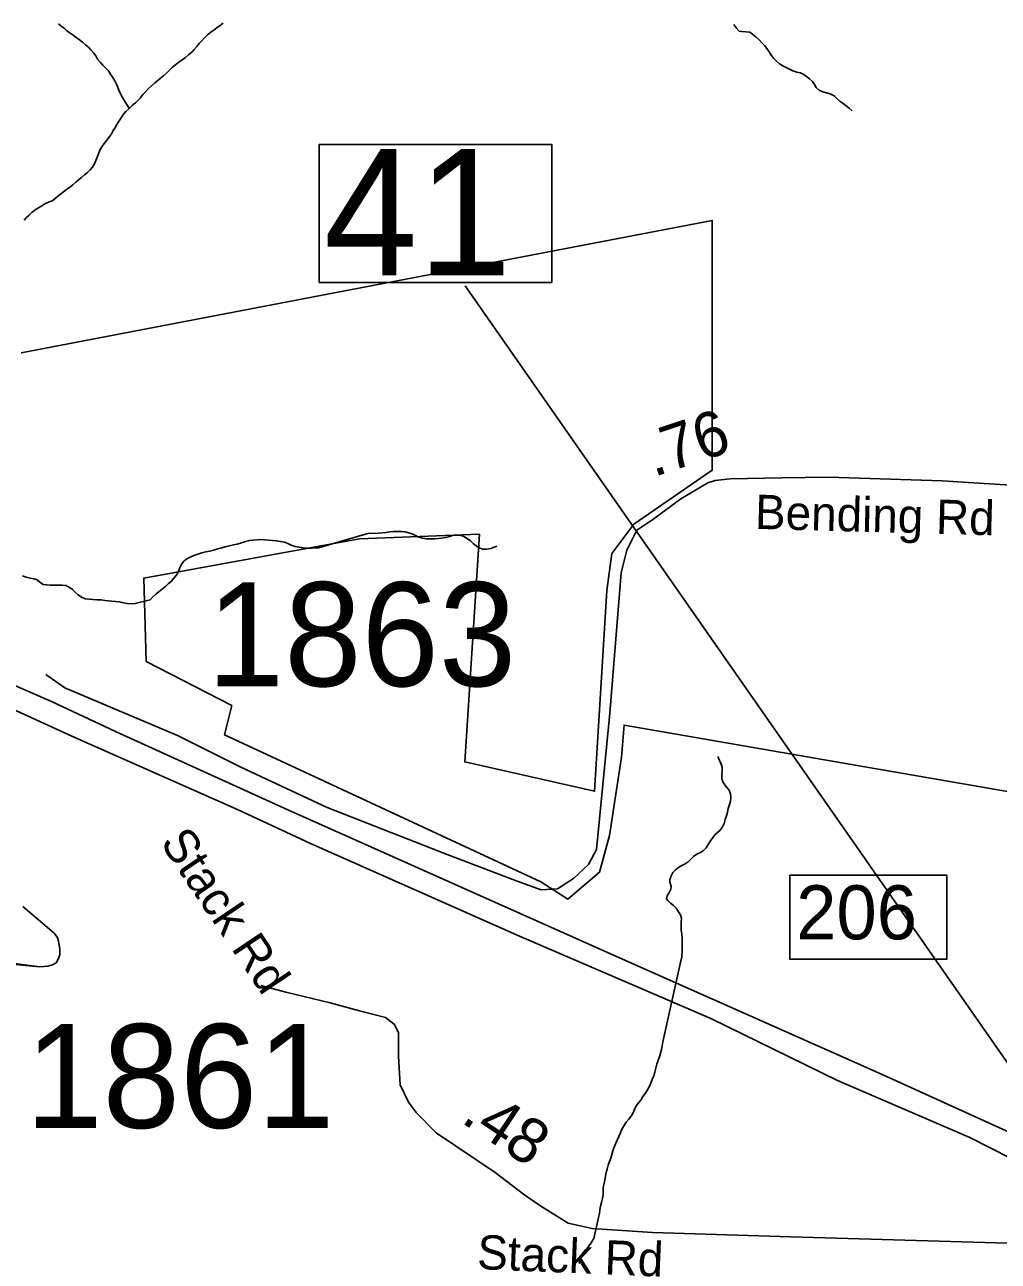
# Model space of a CAD drawing. Extents: x 1662474 to 1856135, y 779280 to 917889.
# Drawn here: x 1696332 to 1699030, y 856260 to 859687 of the extents above; entities that cross this region are included whole.
import ezdxf

# ---------------------------------------------------------------- set-up
doc = ezdxf.new("R2010")
doc.units = 0
for name, color, linetype in [('Cogo Default Point CELL', 7, 'Continuous'), ('Exist Boundary Political City Limit New', 7, 'Continuous'), ('Exist Hydrographic Creek Single Shore', 7, 'Continuous'), ('Exist Hydrographic Misc Water Feature', 7, 'Continuous'), ('Exist Road Non-System Type 51 Label', 7, 'Continuous'), ('Exist Road Primary Interstate Divided Center Attributed', 7, 'Continuous'), ('Exist Road Primary Interstate Interchange CELL', 7, 'Continuous'), ('Exist Road Secondary Structure Standard Bridge Number Label', 7, 'Continuous'), ('Exist Road Secondary Type 51 Attributed', 7, 'Continuous'), ('Exist Road Secondary Type 51 Label', 7, 'Continuous'), ('Map Preparation Boundary City Limit Buffer Line', 7, 'Continuous'), ('Prop DGN Element Guardrail', 7, 'Continuous')]:
    doc.layers.add(name, color=color, linetype=linetype)

msp = doc.modelspace()

# ---------------------------------------------------------------- linework, layer by layer
at = {"layer": 'Exist Boundary Political City Limit New'}
msp.add_lwpolyline([(1699364.8, 857507.8), (1697993.1, 857745.5), (1697986.2, 857657.2), (1697952.4, 857439.9), (1697925.2, 857338.1), (1697836.9, 857263.4), (1697762.2, 857310.9), (1696886.2, 857718.3), (1696906.6, 857799.8), (1696669, 857922.1), (1696662.2, 858152.9), (1697259.8, 858261.6), (1697592.5, 858275.1), (1697551.8, 857643.6), (1697911.6, 857562.2), (1697945.5, 858118.9), (1697959.1, 858220.8), (1698020.2, 858302.3), (1698237.5, 858451.7), (1698237.5, 859144.2), (1696322.8, 858777.6)], dxfattribs=at)
at = {"layer": 'Exist Hydrographic Creek Single Shore'}
for points in [[(1696425.9, 859688.6), (1696433.8, 859682.6), (1696441.4, 859676.8), (1696449.5, 859669.7), (1696458.6, 859663.4), (1696466.2, 859657.6), (1696475.2, 859651.1), (1696484.4, 859644.5), (1696492.8, 859637.9), (1696501.1, 859631.1), (1696508.8, 859624), (1696515.6, 859617.4), (1696523.2, 859608.6), (1696529, 859599.9), (1696534.5, 859591.2), (1696542.1, 859582), (1696548.8, 859574.4), (1696557.1, 859566), (1696564.1, 859558.4), (1696570.5, 859549.8), (1696576.5, 859540.6), (1696582, 859531.1), (1696586.8, 859522.2), (1696590.6, 859513), (1696594.4, 859503.3), (1696598.5, 859493.6), (1696603, 859484.7), (1696621.4, 859454.5)], [(1696882.2, 859691.2), (1696874.1, 859684.6), (1696865.8, 859678.4), (1696856.2, 859671.8), (1696848.4, 859666), (1696839.2, 859658.7), (1696830.9, 859650), (1696823.2, 859641.9), (1696816.1, 859634.8), (1696809, 859626.4), (1696802.2, 859618), (1696795.1, 859610.4), (1696786.2, 859602.8), (1696777.5, 859595.7), (1696768.4, 859588.9), (1696759.1, 859582.8), (1696750.5, 859575.5), (1696741.4, 859567.9), (1696732.6, 859560), (1696725.4, 859552.6), (1696717.1, 859545), (1696709, 859538.4), (1696700.9, 859531.9), (1696693, 859525.1), (1696683.6, 859517.2), (1696675.5, 859509.9), (1696667.9, 859501.8), (1696660, 859493.1), (1696652.9, 859484.1), (1696645.8, 859476.8), (1696639, 859469.9), (1696630.2, 859462.4), (1696621.4, 859454.8), (1696621.4, 859454.5)], [(1698624.9, 859447.9), (1698616.8, 859455), (1698608.9, 859461.6), (1698600.2, 859467.9), (1698591.6, 859474.2), (1698583, 859481.8), (1698574.8, 859489.1), (1698564.2, 859494.9), (1698553.8, 859497.5), (1698543.4, 859500.1), (1698533.9, 859504.9), (1698525.8, 859512.2), (1698520.8, 859520.6), (1698515.2, 859528.8), (1698506.9, 859536.6), (1698499, 859542.9), (1698490.9, 859548.9), (1698481.9, 859552.9), (1698471.6, 859555.5), (1698460.9, 859558.7), (1698451.8, 859563.1), (1698442.2, 859568.4), (1698433.1, 859572.9), (1698423.9, 859578.6), (1698415.8, 859585.4), (1698408.1, 859593.3), (1698401.1, 859602.2), (1698395.2, 859611.2), (1698388.8, 859620.9), (1698382.4, 859628.8), (1698375.1, 859636.1), (1698367, 859644.5), (1698358, 859652.6), (1698348.6, 859660.8), (1698341.5, 859665.5), (1698330, 859667.1), (1698318.6, 859667.9), (1698311.9, 859668.9), (1698303.8, 859677.6), (1698296.9, 859686.8)], [(1696621.4, 859454.5), (1696613, 859445.8), (1696606.4, 859438.8), (1696586.2, 859407), (1696583.6, 859402.8), (1696577.9, 859393.6), (1696572.6, 859384.1), (1696566.5, 859375.2), (1696560, 859366.3), (1696552.6, 859357.1), (1696546.4, 859348.2), (1696540.9, 859338.5), (1696536.9, 859329), (1696533.2, 859319.8), (1696529.8, 859310.1), (1696525.9, 859300.9), (1696520.1, 859292), (1696513.5, 859284.1), (1696505.9, 859277.1), (1696498, 859270.2), (1696490.1, 859263.1), (1696481.8, 859256.6), (1696474.1, 859250.3), (1696466, 859242.7), (1696457.6, 859236.4), (1696448.1, 859230.1), (1696440.2, 859223.5), (1696431.9, 859216.7), (1696423.5, 859210.7), (1696415.9, 859204.1), (1696408.2, 859198.6), (1696398.2, 859194.6), (1696388.1, 859189.9), (1696380.2, 859184.7), (1696371, 859179.4), (1696361.6, 859173.7), (1696352.6, 859166.8), (1696344.5, 859159.2), (1696337.1, 859152.1), (1696330.6, 859145.3)], [(1696704.6, 858116.2), (1696714, 858123.1), (1696722.4, 858130.1), (1696731.1, 858137.8), (1696738.8, 858144.9), (1696745.5, 858153), (1696752.1, 858160.3), (1696757.6, 858169.2), (1696761, 858179.8), (1696765.5, 858189.4), (1696772.5, 858199.2), (1696782, 858206.2), (1696790.9, 858210.8), (1696801.4, 858215.4), (1696812.5, 858219.4), (1696822.8, 858222.8), (1696833.8, 858225.4), (1696845, 858227.8), (1696856, 858230.7), (1696867.2, 858234.1), (1696878.6, 858237.2), (1696888.2, 858239.9), (1696899.9, 858242.5), (1696910.6, 858244.9), (1696921.4, 858247.2), (1696932.9, 858250.6), (1696944, 858254.3), (1696955.2, 858257.2), (1696965.8, 858257.7), (1696976.2, 858258.8), (1696987.5, 858259.6), (1696997.8, 858259.2), (1697007.5, 858258.2), (1697019.2, 858257.2), (1697030.2, 858255.9), (1697041.2, 858254.6), (1697051.8, 858253), (1697061, 858249.1), (1697071, 858244.6), (1697082, 858240.9), (1697092.5, 858238.6), (1697103.5, 858237.2), (1697114.2, 858236.4), (1697125.9, 858236.4), (1697136.6, 858236.7), (1697146.5, 858237.2), (1697283, 858276.6), (1697311.9, 858277.1), (1697322.6, 858278.7), (1697332.9, 858279.8), (1697343.9, 858281.3), (1697354.1, 858281.9), (1697365.1, 858281.9), (1697376.8, 858281.9), (1697386.4, 858281.6), (1697396.1, 858278.9), (1697405.9, 858275.6), (1697415, 858271.1), (1697424.8, 858266.9), (1697434.8, 858263.8), (1697445.2, 858262.2), (1697456.5, 858262.2), (1697467.8, 858262.2), (1697478, 858262.7), (1697488, 858263.8), (1697498.2, 858265.6), (1697509, 858268.4), (1697517.6, 858271.4), (1697527.9, 858272.4), (1697539.1, 858271.6), (1697549.4, 858267.9), (1697558.6, 858262.4), (1697567.2, 858256.4), (1697574.6, 858249.1), (1697583.2, 858242.8), (1697591.9, 858237), (1697601.9, 858233.1), (1697612.6, 858232.8), (1697623.6, 858235.4), (1697633.1, 858238.8), (1697640.8, 858241.9)], [(1696326.4, 858159.3), (1696336.4, 858155.4), (1696347.1, 858152.8), (1696357.6, 858151.1), (1696366.5, 858147.8), (1696374.4, 858141.4), (1696383.9, 858135.7), (1696393.4, 858134.1), (1696403.2, 858133.8), (1696413.8, 858133.8), (1696424.5, 858133.8), (1696435, 858133.8), (1696446.1, 858132.5), (1696455.8, 858127.8), (1696464.5, 858121), (1696472.6, 858113.6), (1696480.8, 858107.1), (1696489.9, 858100.2), (1696499.9, 858095.5), (1696510.6, 858094.2), (1696521.4, 858093.7), (1696532.4, 858092.9), (1696543.8, 858092.4), (1696554.8, 858091.3), (1696564.4, 858090.2), (1696573.9, 858089.5), (1696584.1, 858087.9), (1696594.6, 858086.9), (1696606.1, 858084.5), (1696616.4, 858082.6), (1696627.1, 858081.9), (1696638.5, 858082.6), (1696680.1, 858093.1), (1696688.4, 858101.6), (1696696.8, 858109.4), (1696704.6, 858116.2)], [(1698253, 857658.2), (1698253.6, 857656.9), (1698257.5, 857647.5), (1698261.8, 857637.8), (1698265.1, 857628.9), (1698265.1, 857618.4), (1698264.4, 857608.4), (1698263.8, 857597.4), (1698266.4, 857588.4), (1698272.5, 857580.1), (1698279.2, 857571.9), (1698284, 857565.4), (1698287.6, 857555.6), (1698289.2, 857544.9), (1698287.6, 857534.4), (1698284.2, 857523.1), (1698281.6, 857514.2), (1698279.9, 857504.5), (1698276.9, 857494.5), (1698272.8, 857483.8), (1698270.4, 857472.7), (1698265.9, 857463.8), (1698259.4, 857454.4), (1698251.8, 857448.3), (1698245.4, 857442.6), (1698239.1, 857434.1), (1698232.6, 857424.9), (1698226.5, 857415.2), (1698220.2, 857405.5), (1698213.1, 857398.2), (1698204.8, 857392.4), (1698194.8, 857388.2), (1698185.6, 857381.9), (1698178.5, 857374.1), (1698170.6, 857366.7), (1698162.8, 857360.9), (1698153.2, 857356.2), (1698143.6, 857350.7), (1698136, 857344.6), (1698127.9, 857337), (1698123.6, 857327.6), (1698119.5, 857316.8), (1698119.8, 857310.5), (1698123.6, 857298.4), (1698122.6, 857291.4), (1698118.1, 857282.2), (1698112.4, 857272.8), (1698110.8, 857264.6), (1698114, 857259.4), (1698121.9, 857251.8), (1698130.2, 857245.4), (1698137.9, 857237.3), (1698143.9, 857228.6), (1698149.1, 857220.2), (1698152, 857210.2), (1698151.5, 857198.7), (1698151.2, 857187.9), (1698151.5, 857177.4), (1698152.8, 857166.4), (1698153.6, 857155.4), (1698153.6, 857144.9), (1698153.9, 857133.6), (1698153.9, 857122.9), (1698152.8, 857101.6), (1698152.5, 857100.6), (1698100.2, 856867.5), (1698098.8, 856857), (1698096.6, 856846.8), (1698094.2, 856836.8), (1698090.9, 856826.3), (1698087.1, 856816.9), (1698083.8, 856805.6), (1698080.9, 856795.3), (1698078.2, 856784.1), (1698075.1, 856773.6), (1698070.9, 856763.1), (1698067.2, 856753.6), (1698063, 856743.4), (1698057.8, 856734.9), (1698051.8, 856725.2), (1698045.5, 856716.1), (1698039.9, 856706.6), (1698032.9, 856698.5), (1698026.8, 856690.4), (1698022.1, 856680.1), (1698017.9, 856671.2), (1698012.6, 856662.2), (1698006.1, 856653.9), (1697999.2, 856645.5), (1697993, 856635.8), (1697987.1, 856626.1), (1697982.8, 856616.1), (1697978.2, 856605.8), (1697973.8, 856595.4), (1697969.6, 856585.4), (1697965.9, 856576.2), (1697962, 856566.2), (1697958.9, 856556), (1697956, 856545.8), (1697953.1, 856536)], [(1697953.1, 856536), (1697949.1, 856526.3), (1697946.2, 856515.3), (1697943.6, 856505.6), (1697942, 856495.9), (1697940.2, 856485.4), (1697937.6, 856475.1), (1697935.2, 856464.6), (1697935, 856454.1), (1697935, 856443.9), (1697933.4, 856433.7), (1697930.2, 856422.9), (1697927.4, 856412.9), (1697926, 856402.2), (1697924.8, 856391.9), (1697922.6, 856381.4), (1697909, 856322.9), (1697900, 856308.2), (1697893.2, 856299.6), (1697886.1, 856291.7), (1697879.4, 856283.8), (1697874.4, 856274.4), (1697872, 856264.4), (1697868.5, 856253.9)]]:
    msp.add_lwpolyline(points, dxfattribs=at)
at = {"layer": 'Exist Hydrographic Misc Water Feature'}
for points in [[(1696181, 857094.7), (1696374.7, 857076), (1696396.8, 857077.2), (1696409.4, 857081.1), (1696419.1, 857086.6), (1696424.8, 857097.2), (1696429.3, 857108.6), (1696429.6, 857125.8), (1696425.9, 857147.2), (1696422.8, 857157.1), (1696414.2, 857168.8), (1696327.6, 857242.7)], [(1696302.9, 857084.8), (1696374.7, 857076), (1696396.8, 857077.2), (1696409.4, 857081.1), (1696419.1, 857086.6), (1696424.8, 857097.2), (1696429.3, 857108.6), (1696429.6, 857125.8), (1696425.9, 857147.2), (1696422.8, 857157.1), (1696414.2, 857168.8), (1696327.6, 857242.7)]]:
    msp.add_lwpolyline(points, dxfattribs=at)
at = {"layer": 'Exist Road Primary Interstate Divided Center Attributed'}
for points in [[(1699228, 856543.3), (1699133.1, 856585.2), (1699031.1, 856630.3), (1698706.1, 856777.9), (1697997, 857092.9), (1697061.5, 857511.2), (1696583.8, 857727.8), (1696406.6, 857811.4), (1696101.3, 857944.3), (1695933.8, 858008.3), (1695687.6, 858096.9), (1695589.2, 858131.3), (1695283.9, 858210.1), (1694624, 858382.3), (1694328.6, 858461.1), (1693307.7, 858732.8), (1692943.4, 858826.3), (1692712, 858882.2)], [(1692710, 858826.1), (1693164.3, 858715.4), (1693556.9, 858604.5), (1693772.7, 858547.6), (1694339.2, 858400.8), (1694465.1, 858367.9), (1694866.8, 858263), (1695586.1, 858071.3), (1695837.9, 857987.4), (1696132.9, 857865.9), (1696463.2, 857715.1), (1696924.1, 857511.3), (1697123.9, 857417.5), (1697703.1, 857160.7), (1698233.3, 856932.4), (1698584, 856761.2), (1698951.1, 856603.1), (1699120.6, 856516.8), (1699128.6, 856512.7), (1699213.4, 856464.3)]]:
    msp.add_lwpolyline(points, dxfattribs=at)
at = {"layer": 'Exist Road Primary Interstate Interchange CELL'}
msp.add_lwpolyline([(1698452.4, 857330.1), (1698887.3, 857330.1), (1698887.3, 857096.9), (1698452.4, 857096.9)], close=True, dxfattribs=at)
at = {"layer": 'Exist Road Secondary Structure Standard Bridge Number Label'}
msp.add_line((1699106.1, 856736.9), (1697553, 858962.5), dxfattribs=at)
msp.add_lwpolyline([(1697148.4, 859354.9), (1697792.6, 859354.9), (1697792.6, 858972.6), (1697148.4, 858972.6)], close=True, dxfattribs=at)
at = {"layer": 'Exist Road Secondary Type 51 Attributed'}
for points in [[(1699152, 858405.1), (1698874.1, 858422.6), (1698559.9, 858432.4), (1698429.9, 858431.3), (1698286.8, 858428), (1698245.3, 858423.7), (1698225.6, 858417.1), (1698150.3, 858372.3), (1698075.5, 858317.2), (1698028.3, 858285.8), (1698000.7, 858230.7), (1697985, 858167.7), (1697953.5, 857778.3), (1697917.1, 857400.7), (1697894.7, 857359.4), (1697853.3, 857321), (1697808.2, 857291.8), (1697763, 857289.1), (1697696.6, 857313.1), (1697502.6, 857387.5), (1697170.5, 857517.6), (1696931.3, 857629.2), (1696755.9, 857716.9), (1696443.7, 857848.5), (1696390.6, 857885.7)], [(1699182.1, 856306.3), (1698455.3, 856327.3), (1698072.2, 856339.5), (1697904.3, 856350.4), (1697838, 856365.2), (1697759.4, 856414.6), (1697714, 856445.5), (1697636.3, 856506), (1697472.5, 856615.7), (1697417.3, 856672.2), (1697395.8, 856700.6), (1697372.8, 856749.1), (1697368.2, 856828.2), (1697368.2, 856860.7), (1697368.2, 856893.2), (1697357.4, 856916.2), (1697331.7, 856935.2), (1697259.9, 856954.1), (1697178.7, 856975.8), (1697055.5, 857005.6), (1696986.5, 857024.5)]]:
    msp.add_lwpolyline(points, dxfattribs=at)
at = {"layer": 'Map Preparation Boundary City Limit Buffer Line'}
msp.add_lwpolyline([(1699364.8, 857507.8), (1697993.1, 857745.5), (1697986.2, 857657.2), (1697952.4, 857439.9), (1697925.2, 857338.1), (1697836.9, 857263.4), (1697762.2, 857310.9), (1696886.2, 857718.3), (1696906.6, 857799.8), (1696669, 857922.1), (1696662.2, 858152.9), (1697259.8, 858261.6), (1697592.5, 858275.1), (1697551.8, 857643.6), (1697911.6, 857562.2), (1697945.5, 858118.9), (1697959.1, 858220.8), (1698020.2, 858302.3), (1698237.5, 858451.7), (1698237.5, 859144.2), (1696322.8, 858777.6)], dxfattribs=at)

# ---------------------------------------------------------------- texts
at = {"layer": 'Cogo Default Point CELL'}
for s, p in [('1863', (1696837.4, 857853.5)), ('1861', (1696334.1, 856629.3))]:
    msp.add_text(s, height=288, dxfattribs=at).set_placement(p)
at = {"layer": 'Exist Road Non-System Type 51 Label'}
msp.add_text('Stack Rd', height=95, rotation=303.9471, dxfattribs=at).set_placement((1696705.7, 857419.9))
at = {"layer": 'Exist Road Primary Interstate Interchange CELL'}
msp.add_text('206', height=150, dxfattribs=at).set_placement((1698470, 857151.8))
at = {"layer": 'Exist Road Secondary Structure Standard Bridge Number Label'}
msp.add_text('41', height=350, dxfattribs=at).set_placement((1697161, 858992.3))
at = {"layer": 'Exist Road Secondary Type 51 Label'}
for s, rotation, p in [('Bending Rd', 358.4451, (1698355, 858289.6)), ('Stack Rd', 357.6254, (1697584.9, 856238.4))]:
    msp.add_text(s, height=95, rotation=rotation, dxfattribs=at).set_placement(p)
at = {"layer": 'Prop DGN Element Guardrail'}
for s, rotation, p in [('.76', 18.4271, (1698075.4, 858432.9)), ('.48', 326.2008, (1697537.9, 856647.1))]:
    msp.add_text(s, height=125, rotation=rotation, dxfattribs=at).set_placement(p)

doc.saveas('drawing.dxf')
